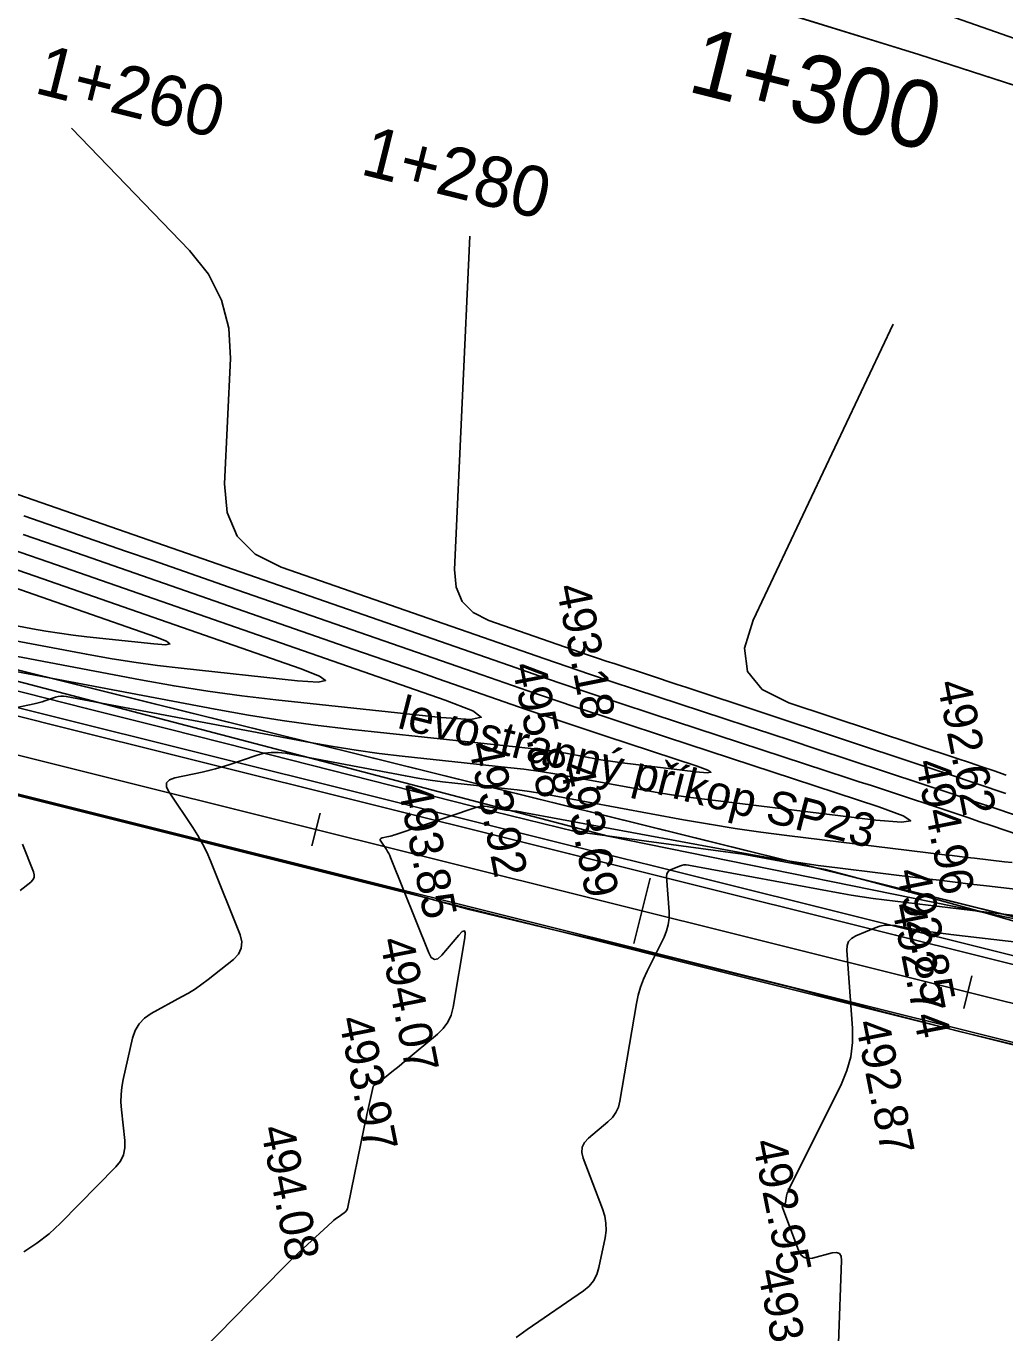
# Model space of a CAD drawing. Extents: x -636600 to -628587, y -1090963 to -1085869.
# Drawn here: x -629330.3 to -629272, y -1090435.6 to -1090357.8 of the extents above; entities that cross this region are included whole.
import ezdxf

# ---------------------------------------------------------------- set-up
doc = ezdxf.new("R2010")
doc.units = 0
for name, color, linetype in [('01_PARCELY_NÁVRH_PC', 7, 'Continuous'), ('21', 7, 'Continuous'), ('42', 7, 'Continuous'), ('dno příkopu', 7, 'Continuous'), ('Ex_Major Contours', 7, 'Continuous'), ('Ex_Minor Contours', 7, 'Continuous'), ('HEKTOMETRY100', 7, 'Continuous'), ('HEKTOMETRY20', 7, 'Continuous'), ('koty_vše', 7, 'Continuous'), ('PARCELY_NÁVRH_SILNICE_ŽELEZNICE', 7, 'Continuous'), ('popis', 7, 'Continuous'), ('situace_osa', 7, 'Continuous'), ('situace_těleso', 7, 'Continuous'), ('situace_vozovka', 7, 'Continuous')]:
    doc.layers.add(name, color=color, linetype=linetype)

msp = doc.modelspace()

# ---------------------------------------------------------------- linework, layer by layer
at = {"layer": '01_PARCELY_NÁVRH_PC'}
msp.add_lwpolyline([(-629351.806, -1090398.382), (-629222.518, -1090430.761), (-629186.936, -1090438.561), (-629183.24, -1090440.676), (-629180.737, -1090444.12), (-629185.442, -1090428.103), (-629188.944, -1090431.171), (-629204.969, -1090428.241), (-629236.985, -1090420.294), (-629268.755, -1090411.534), (-629342.71, -1090393.203)], dxfattribs=at)
at = {"layer": '21'}
for p, q in [((-629277.106, -1090359.525), (-629343.27, -1090339.049)), ((-629214.576, -1090379.723), (-629277.106, -1090359.525)), ((-629342.71, -1090393.203), (-629268.755, -1090411.534))]:
    msp.add_line(p, q, dxfattribs=at)
at = {"layer": '42'}
for p, q in [((-629228.066, -1090373.895), (-629288.267, -1090352.593)), ((-629295.611, -1090406.061), (-629355.016, -1090390.474)), ((-629268.755, -1090411.534), (-629295.611, -1090406.061))]:
    msp.add_line(p, q, dxfattribs=at)
at = {"layer": 'dno příkopu'}
msp.add_lwpolyline([(-629331.741, -1090398.161), (-629326.89, -1090399.371), (-629322.038, -1090400.581), (-629317.187, -1090401.79), (-629312.335, -1090403), (-629307.484, -1090404.21), (-629302.632, -1090405.419), (-629297.781, -1090406.629), (-629292.93, -1090407.839), (-629288.078, -1090409.048), (-629283.227, -1090410.258), (-629278.375, -1090411.468), (-629273.524, -1090412.677), (-629268.672, -1090413.887)], dxfattribs=at)
at = {"layer": 'Ex_Major Contours'}
for points in [[(-629330.386, -1090386.978), (-629324.279, -1090389.105), (-629322.752, -1090389.637), (-629321.225, -1090390.168), (-629319.698, -1090390.699), (-629318.171, -1090391.23), (-629303.132, -1090396.46), (-629300.391, -1090397.407), (-629297.645, -1090398.341), (-629294.896, -1090399.263), (-629292.143, -1090400.172), (-629279.493, -1090404.32), (-629278.048, -1090404.847), (-629277.595, -1090405.152), (-629278.135, -1090405.237), (-629279.667, -1090405.101), (-629289.869, -1090403.861), (-629290.851, -1090403.734), (-629291.832, -1090403.592), (-629292.809, -1090403.434), (-629293.785, -1090403.262), (-629297.682, -1090402.54), (-629298.658, -1090402.369), (-629299.637, -1090402.217), (-629300.618, -1090402.083), (-629301.602, -1090401.968), (-629307.874, -1090401.297), (-629309.246, -1090401.137), (-629310.614, -1090400.949), (-629311.978, -1090400.733), (-629313.338, -1090400.49), (-629327.862, -1090397.746), (-629328.025, -1090397.726), (-629328.186, -1090397.727), (-629328.346, -1090397.749), (-629328.504, -1090397.791), (-629329.134, -1090398.005), (-629329.293, -1090398.056), (-629329.452, -1090398.102), (-629329.613, -1090398.144), (-629329.775, -1090398.181), (-629333.744, -1090399.019)], [(-629330.468, -1090406.548), (-629329.818, -1090408.179), (-629329.772, -1090408.358), (-629329.785, -1090408.522), (-629329.855, -1090408.67), (-629329.984, -1090408.803), (-629330.615, -1090409.303)]]:
    msp.add_lwpolyline(points, dxfattribs=at)
at = {"layer": 'Ex_Minor Contours'}
for points in [[(-629327.563, -1090363.898), (-629320.521, -1090371.191), (-629319.395, -1090372.601), (-629318.616, -1090374.141), (-629318.183, -1090375.813), (-629318.096, -1090377.614), (-629318.439, -1090385.083), (-629318.294, -1090386.793), (-629317.685, -1090388.191), (-629316.614, -1090389.274), (-629315.08, -1090390.045), (-629299.384, -1090395.503), (-629298.05, -1090395.964), (-629296.713, -1090396.418), (-629295.374, -1090396.867), (-629294.034, -1090397.31), (-629288.667, -1090399.07), (-629287.325, -1090399.511), (-629285.984, -1090399.952), (-629284.643, -1090400.394), (-629283.303, -1090400.837), (-629276.931, -1090402.947), (-629275.422, -1090403.448), (-629273.915, -1090403.953), (-629272.41, -1090404.462), (-629270.905, -1090404.974)], [(-629271.941, -1090403.517), (-629273.641, -1090402.943), (-629275.341, -1090402.373), (-629277.043, -1090401.807), (-629290.974, -1090397.196), (-629291.501, -1090397.022), (-629292.028, -1090396.848), (-629292.556, -1090396.674), (-629293.083, -1090396.501), (-629295.194, -1090395.809), (-629295.721, -1090395.635), (-629296.247, -1090395.458), (-629296.773, -1090395.279), (-629297.297, -1090395.098), (-629302.705, -1090393.218), (-629303.64, -1090392.748), (-629304.293, -1090392.087), (-629304.664, -1090391.236), (-629304.753, -1090390.193), (-629303.839, -1090370.327)], [(-629271.904, -1090402.422), (-629272.634, -1090402.174), (-629273.364, -1090401.927), (-629274.095, -1090401.682), (-629274.827, -1090401.439), (-629284.86, -1090398.118), (-629286.429, -1090397.334), (-629287.303, -1090396.254), (-629287.482, -1090394.875), (-629286.967, -1090393.199), (-629278.635, -1090375.576)], [(-629263.973, -1090408.45), (-629272.755, -1090405.447), (-629273.472, -1090405.203), (-629274.189, -1090404.96), (-629274.907, -1090404.72), (-629275.626, -1090404.481), (-629278.501, -1090403.529), (-629279.22, -1090403.291), (-629279.939, -1090403.054), (-629280.658, -1090402.818), (-629281.378, -1090402.581), (-629292.874, -1090398.812), (-629295.028, -1090398.1), (-629297.179, -1090397.379), (-629299.327, -1090396.648), (-629301.471, -1090395.907), (-629332.14, -1090385.243)], [(-629335.187, -1090395.449), (-629319.002, -1090398.507), (-629317.015, -1090398.861), (-629315.022, -1090399.176), (-629313.024, -1090399.451), (-629311.019, -1090399.686), (-629299.822, -1090400.884), (-629299.398, -1090400.933), (-629298.976, -1090400.991), (-629298.554, -1090401.056), (-629298.134, -1090401.13), (-629296.456, -1090401.441), (-629296.036, -1090401.515), (-629295.615, -1090401.583), (-629295.193, -1090401.644), (-629294.77, -1090401.699), (-629290.378, -1090402.232), (-629289.719, -1090402.291), (-629289.486, -1090402.254), (-629289.681, -1090402.123), (-629290.303, -1090401.896), (-629295.749, -1090400.111), (-629296.935, -1090399.719), (-629298.118, -1090399.322), (-629299.3, -1090398.92), (-629300.48, -1090398.512), (-629305.733, -1090396.686), (-629307.002, -1090396.245), (-629308.27, -1090395.803), (-629309.538, -1090395.362), (-629310.807, -1090394.92), (-629327.26, -1090389.19), (-629330.428, -1090388.096)], [(-629331.094, -1090388.986), (-629328.443, -1090389.902), (-629305.305, -1090397.96), (-629303.668, -1090398.6), (-629303.161, -1090398.986), (-629303.785, -1090399.118), (-629305.538, -1090398.997), (-629315.397, -1090397.942), (-629317.419, -1090397.706), (-629319.434, -1090397.428), (-629321.444, -1090397.111), (-629323.447, -1090396.753), (-629333.184, -1090394.914)], [(-629332.033, -1090389.78), (-629330.172, -1090390.423), (-629313.933, -1090396.078), (-629312.784, -1090396.527), (-629312.429, -1090396.799), (-629312.866, -1090396.892), (-629314.096, -1090396.806), (-629321.016, -1090396.066), (-629322.435, -1090395.9), (-629323.85, -1090395.705), (-629325.26, -1090395.483), (-629326.666, -1090395.232), (-629332.283, -1090394.17)], [(-629331.902, -1090390.944), (-629322.561, -1090394.197), (-629321.9, -1090394.455), (-629321.696, -1090394.611), (-629321.947, -1090394.665), (-629322.655, -1090394.616), (-629326.635, -1090394.19), (-629327.451, -1090394.094), (-629328.265, -1090393.982), (-629329.076, -1090393.854), (-629329.885, -1090393.71), (-629333.116, -1090393.1)], [(-629330.385, -1090430.809), (-629329.612, -1090430.305), (-629328.887, -1090429.736), (-629328.208, -1090429.102), (-629324.919, -1090425.753), (-629324.644, -1090425.409), (-629324.462, -1090425.033), (-629324.373, -1090424.625), (-629324.377, -1090424.185), (-629324.578, -1090422.36), (-629324.609, -1090421.905), (-629324.603, -1090421.452), (-629324.558, -1090421.001), (-629324.476, -1090420.552), (-629323.918, -1090418.088), (-629323.765, -1090417.629), (-629323.53, -1090417.232), (-629323.212, -1090416.898), (-629322.811, -1090416.626), (-629320.997, -1090415.64), (-629320.583, -1090415.404), (-629320.181, -1090415.15), (-629319.791, -1090414.88), (-629319.411, -1090414.592), (-629317.917, -1090413.408), (-629317.612, -1090413.093), (-629317.445, -1090412.742), (-629317.415, -1090412.354), (-629317.523, -1090411.929), (-629319.281, -1090407.524), (-629319.502, -1090407.01), (-629319.75, -1090406.51), (-629320.025, -1090406.024), (-629320.326, -1090405.552), (-629321.748, -1090403.451), (-629321.901, -1090403.14), (-629321.894, -1090402.893), (-629321.728, -1090402.711), (-629321.402, -1090402.593), (-629319.779, -1090402.25), (-629319.375, -1090402.159), (-629318.975, -1090402.055), (-629318.577, -1090401.94), (-629318.183, -1090401.813), (-629316.498, -1090401.242), (-629316.084, -1090401.13), (-629315.667, -1090401.073), (-629315.245, -1090401.071), (-629314.82, -1090401.124), (-629307.673, -1090402.474), (-629306.941, -1090402.605), (-629306.206, -1090402.721), (-629305.469, -1090402.822), (-629304.73, -1090402.909), (-629301.769, -1090403.226), (-629301.03, -1090403.312), (-629300.293, -1090403.412), (-629299.558, -1090403.526), (-629298.825, -1090403.655), (-629291.114, -1090405.083), (-629289.583, -1090405.354), (-629288.048, -1090405.601), (-629286.509, -1090405.824), (-629284.967, -1090406.024), (-629275.58, -1090407.165), (-629275.133, -1090407.219), (-629274.686, -1090407.272), (-629274.239, -1090407.325), (-629273.792, -1090407.377), (-629272.004, -1090407.585), (-629271.557, -1090407.64)], [(-629269.329, -1090409.463), (-629273.082, -1090409.026), (-629274.02, -1090408.916), (-629274.958, -1090408.805), (-629275.896, -1090408.693), (-629276.834, -1090408.579), (-629281.945, -1090407.958), (-629283.108, -1090407.808), (-629284.268, -1090407.639), (-629285.426, -1090407.453), (-629286.581, -1090407.248), (-629300.736, -1090404.628), (-629300.842, -1090404.609), (-629300.947, -1090404.593), (-629301.053, -1090404.578), (-629301.16, -1090404.566), (-629301.585, -1090404.52), (-629301.692, -1090404.508), (-629301.798, -1090404.493), (-629301.903, -1090404.476), (-629302.009, -1090404.458), (-629302.819, -1090404.305), (-629302.989, -1090404.283), (-629303.157, -1090404.284), (-629303.323, -1090404.307), (-629303.488, -1090404.351), (-629308.302, -1090405.984), (-629308.395, -1090406.013), (-629308.489, -1090406.041), (-629308.583, -1090406.065), (-629308.678, -1090406.087), (-629309.06, -1090406.167), (-629309.137, -1090406.195), (-629309.176, -1090406.238), (-629309.178, -1090406.296), (-629309.142, -1090406.369), (-629308.807, -1090406.864), (-629308.736, -1090406.975), (-629308.671, -1090407.09), (-629308.613, -1090407.207), (-629308.561, -1090407.328), (-629306.29, -1090413.019), (-629306.133, -1090413.297), (-629305.949, -1090413.411), (-629305.739, -1090413.36), (-629305.502, -1090413.145), (-629304.504, -1090411.952), (-629304.293, -1090411.74), (-629304.162, -1090411.697), (-629304.109, -1090411.825), (-629304.135, -1090412.123), (-629304.838, -1090416.247), (-629304.958, -1090416.714), (-629305.153, -1090417.138), (-629305.422, -1090417.519), (-629305.766, -1090417.857), (-629307.722, -1090419.484), (-629307.887, -1090419.62), (-629308.052, -1090419.755), (-629308.218, -1090419.889), (-629308.385, -1090420.022), (-629309.346, -1090420.784), (-629309.367, -1090420.8), (-629309.389, -1090420.815), (-629309.411, -1090420.829), (-629309.435, -1090420.842), (-629309.528, -1090420.893), (-629309.55, -1090420.908), (-629309.566, -1090420.925), (-629309.579, -1090420.946), (-629309.587, -1090420.971), (-629309.91, -1090422.396), (-629309.965, -1090422.642), (-629310.019, -1090422.889), (-629310.071, -1090423.136), (-629310.122, -1090423.383), (-629311.098, -1090428.157), (-629311.129, -1090428.26), (-629311.177, -1090428.351), (-629311.242, -1090428.43), (-629311.324, -1090428.498), (-629311.687, -1090428.748), (-629311.777, -1090428.812), (-629311.864, -1090428.879), (-629311.949, -1090428.95), (-629312.032, -1090429.023), (-629313.762, -1090430.614), (-629314.075, -1090430.906), (-629314.385, -1090431.202), (-629314.691, -1090431.502), (-629314.993, -1090431.806), (-629319.803, -1090436.704)], [(-629301.092, -1090435.921), (-629300.42, -1090435.441), (-629297.076, -1090433.142), (-629296.74, -1090432.863), (-629296.475, -1090432.538), (-629296.279, -1090432.166), (-629296.154, -1090431.748), (-629295.793, -1090429.983), (-629295.734, -1090429.544), (-629295.738, -1090429.111), (-629295.805, -1090428.682), (-629295.934, -1090428.259), (-629297.091, -1090425.235), (-629297.172, -1090424.895), (-629297.148, -1090424.584), (-629297.017, -1090424.3), (-629296.779, -1090424.044), (-629295.616, -1090423.077), (-629295.353, -1090422.819), (-629295.147, -1090422.528), (-629294.999, -1090422.204), (-629294.907, -1090421.847), (-629293.916, -1090416.034), (-629293.813, -1090415.535), (-629293.673, -1090415.048), (-629293.499, -1090414.572), (-629293.289, -1090414.107), (-629292.276, -1090412.069), (-629292.125, -1090411.707), (-629292.025, -1090411.335), (-629291.976, -1090410.952), (-629291.979, -1090410.56), (-629292.13, -1090408.458), (-629292.123, -1090408.328), (-629292.08, -1090408.219), (-629292.003, -1090408.132), (-629291.89, -1090408.066), (-629291.368, -1090407.846), (-629291.237, -1090407.802), (-629291.103, -1090407.777), (-629290.967, -1090407.772), (-629290.829, -1090407.788), (-629281.796, -1090409.461), (-629281.144, -1090409.576), (-629280.49, -1090409.682), (-629279.834, -1090409.777), (-629279.177, -1090409.862), (-629276.547, -1090410.181), (-629275.889, -1090410.261), (-629275.231, -1090410.339), (-629274.573, -1090410.417), (-629273.915, -1090410.494), (-629266.654, -1090411.34)], [(-629281.891, -1090436.263), (-629281.709, -1090431.329), (-629281.736, -1090431.073), (-629281.839, -1090430.913), (-629282.018, -1090430.848), (-629282.273, -1090430.877), (-629283.445, -1090431.184), (-629283.715, -1090431.216), (-629283.939, -1090431.158), (-629284.116, -1090431.01), (-629284.248, -1090430.772), (-629285.237, -1090428.185), (-629285.244, -1090428.157), (-629285.242, -1090428.13), (-629285.231, -1090428.106), (-629285.211, -1090428.085), (-629285.112, -1090428.003), (-629285.09, -1090427.982), (-629285.073, -1090427.957), (-629285.061, -1090427.93), (-629285.053, -1090427.9), (-629284.982, -1090427.484), (-629284.966, -1090427.406), (-629284.944, -1090427.329), (-629284.916, -1090427.253), (-629284.883, -1090427.18), (-629281.722, -1090420.816), (-629281.389, -1090420.019), (-629281.169, -1090419.2), (-629281.062, -1090418.358), (-629281.068, -1090417.494), (-629281.401, -1090412.866), (-629281.385, -1090412.579), (-629281.291, -1090412.339), (-629281.12, -1090412.147), (-629280.871, -1090412.003), (-629279.72, -1090411.518), (-629279.432, -1090411.42), (-629279.139, -1090411.366), (-629278.842, -1090411.356), (-629278.539, -1090411.39), (-629277.011, -1090411.673), (-629276.861, -1090411.7), (-629276.711, -1090411.724), (-629276.56, -1090411.746), (-629276.41, -1090411.765), (-629275.806, -1090411.838), (-629275.655, -1090411.857), (-629275.504, -1090411.875), (-629275.353, -1090411.893), (-629275.201, -1090411.91), (-629262.066, -1090413.44)]]:
    msp.add_lwpolyline(points, dxfattribs=at)
at = {"layer": 'HEKTOMETRY100'}
msp.add_lwpolyline([(-629293.111, -1090408.566), (-629294.079, -1090412.448)], dxfattribs=at)
at = {"layer": 'HEKTOMETRY20'}
for points in [[(-629312.759, -1090404.698), (-629313.243, -1090406.639)], [(-629273.947, -1090414.375), (-629274.431, -1090416.316)]]:
    msp.add_lwpolyline(points, dxfattribs=at)
at = {"layer": 'PARCELY_NÁVRH_SILNICE_ŽELEZNICE'}
for points in [[(-629605.575, -1090296.86), (-629591.052, -1090304.21), (-629561.855, -1090321.748), (-629545.359, -1090334.769), (-629498.696, -1090345.634), (-629454.812, -1090359.914), (-629438.615, -1090363.656), (-629342.71, -1090393.203), (-629268.755, -1090411.534), (-629236.985, -1090420.294), (-629204.969, -1090428.241), (-629188.944, -1090431.171), (-629176.974, -1090420.684), (-629160.151, -1090425.271), (-629130.105, -1090434.667)], [(-629130.105, -1090419.706), (-629163.633, -1090410.944), (-629180.345, -1090404.602), (-629192.435, -1090400.444), (-629193.855, -1090391.683), (-629214.576, -1090379.723), (-629277.106, -1090359.525), (-629343.27, -1090339.049), (-629375.976, -1090328.394), (-629483.018, -1090296.86)]]:
    msp.add_lwpolyline(points, dxfattribs=at)
at = {"layer": 'situace_osa'}
msp.add_lwpolyline([(-629332.407, -1090400.83), (-629327.555, -1090402.039), (-629322.704, -1090403.249), (-629317.852, -1090404.459), (-629313.001, -1090405.668), (-629308.149, -1090406.878), (-629303.298, -1090408.088), (-629298.446, -1090409.297), (-629293.595, -1090410.507), (-629288.743, -1090411.717), (-629283.892, -1090412.926), (-629279.04, -1090414.136), (-629274.189, -1090415.346), (-629269.338, -1090416.555)], dxfattribs=at)
at = {"layer": 'situace_těleso'}
for points in [[(-629268.217, -1090412.062), (-629273.024, -1090410.672), (-629277.844, -1090409.336), (-629282.674, -1090408.04), (-629287.599, -1090407.128), (-629292.584, -1090406.453), (-629297.569, -1090405.777), (-629302.425, -1090404.585), (-629307.272, -1090403.358), (-629312.119, -1090402.132), (-629316.966, -1090400.905), (-629321.813, -1090399.678), (-629326.66, -1090398.451), (-629331.508, -1090397.224)], [(-629332.966, -1090403.072), (-629328.11, -1090404.265), (-629323.255, -1090405.459), (-629318.398, -1090406.649), (-629313.553, -1090407.882), (-629308.711, -1090409.129), (-629303.884, -1090410.437), (-629299.019, -1090411.593), (-629294.15, -1090412.734), (-629289.298, -1090413.942), (-629284.442, -1090415.132), (-629279.612, -1090416.43), (-629274.77, -1090417.675), (-629269.908, -1090418.843)]]:
    msp.add_lwpolyline(points, dxfattribs=at)
at = {"layer": 'situace_vozovka'}
for points in [[(-629331.862, -1090398.647), (-629327.011, -1090399.856), (-629322.159, -1090401.066), (-629317.308, -1090402.276), (-629312.456, -1090403.485), (-629307.605, -1090404.695), (-629302.753, -1090405.905), (-629297.902, -1090407.114), (-629293.051, -1090408.324), (-629288.199, -1090409.534), (-629283.348, -1090410.743), (-629278.496, -1090411.953), (-629273.645, -1090413.163), (-629268.793, -1090414.372)], [(-629332.951, -1090403.013), (-629328.099, -1090404.222), (-629323.248, -1090405.432), (-629318.397, -1090406.642), (-629313.545, -1090407.852), (-629308.694, -1090409.061), (-629303.842, -1090410.271), (-629298.991, -1090411.481), (-629294.139, -1090412.69), (-629289.288, -1090413.9), (-629284.436, -1090415.11), (-629279.585, -1090416.319), (-629274.733, -1090417.529), (-629269.882, -1090418.739)]]:
    msp.add_lwpolyline(points, dxfattribs=at)

# ---------------------------------------------------------------- texts
at = {"layer": 'HEKTOMETRY100'}
msp.add_text('1+300', height=4, rotation=345.99927, dxfattribs=at).set_placement((-629290.982, -1090361.689))
at = {"layer": 'HEKTOMETRY20'}
for s, p in [('1+260', (-629329.842, -1090361.79)), ('1+280', (-629310.436, -1090366.629))]:
    msp.add_text(s, height=3, rotation=345.99927, dxfattribs=at).set_placement(p)
at = {"layer": 'koty_vše'}
for s, p in [('493.18', (-629298.707, -1090391.214)), ('495.88', (-629301.339, -1090395.888)), ('492.62', (-629276.033, -1090396.932)), ('493.92', (-629303.931, -1090400.604)), ('494.96', (-629277.321, -1090401.645)), ('493.69', (-629298.49, -1090401.824)), ('493.85', (-629308.127, -1090403.095)), ('492.85', (-629278.457, -1090408.153)), ('492.74', (-629278.747, -1090410.188)), ('494.07', (-629309.207, -1090412.253)), ('493.97', (-629311.651, -1090416.947)), ('492.87', (-629280.891, -1090417.168)), ('494.08', (-629316.304, -1090423.457)), ('492.95', (-629287.016, -1090424.277)), ('493.08', (-629286.715, -1090431.966))]:
    msp.add_text(s, height=2, rotation=281.21136, dxfattribs=at).set_placement(p)
at = {"layer": 'popis'}
msp.add_text('levostranný příkop SP23', height=2, rotation=345.72123, dxfattribs=at).set_placement((-629308.227, -1090399.605))

doc.saveas('drawing.dxf')
